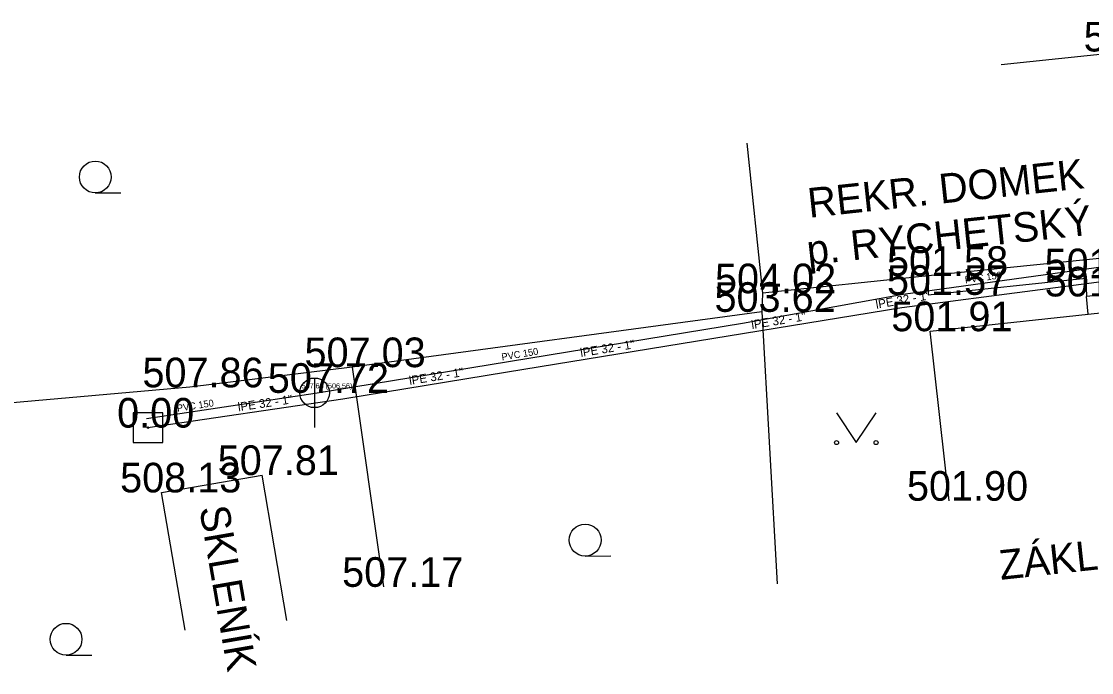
# Model space of a CAD drawing. Extents: x -669642 to -669119, y -1131006 to -1130466.
# Drawn here: x -669443.76 to -669416.67, y -1130783.3 to -1130766.82 of the extents above; entities that cross this region are included whole.
import ezdxf

# ---------------------------------------------------------------- set-up
doc = ezdxf.new("R2010")
doc.units = 0
for name, color, linetype in [('G_Bod_tecka', 7, 'Continuous'), ('G_Bod_vyska', 7, 'Continuous'), ('G_Breh_Teren', 7, 'Continuous'), ('G_Budovy_Objekty', 7, 'Continuous'), ('G_Plochy_zpevnene', 7, 'Continuous'), ('G_Ploty', 7, 'Continuous'), ('G_Poznamky_odkaz', 7, 'Continuous'), ('G_Site-kanalizace', 7, 'Continuous'), ('G_Site-Sachty_N', 7, 'Continuous'), ('G_Z_KANAL_podz_kotovane', 7, 'Continuous'), ('G_Z_VODA_podz_kotovane', 7, 'Continuous'), ('G_Zelen-Znacky', 7, 'Continuous'), ('Vrstva 12', 7, 'Continuous'), ('Vrstva 2', 7, 'Continuous'), ('Vrstva 26', 7, 'Continuous'), ('Vrstva 3', 7, 'Continuous'), ('Vrstva 4', 7, 'Continuous'), ('Vrstva 7', 7, 'Continuous'), ('Vrstva 8', 7, 'Continuous')]:
    doc.layers.add(name, color=color, linetype=linetype)

msp = doc.modelspace()

# ---------------------------------------------------------------- linework, layer by layer
at = {"layer": 'G_Bod_tecka'}
for p, q in [((-669420.81, -1130773.26), (-669420.81, -1130773.26)), ((-669416.82, -1130773.32), (-669416.82, -1130773.32)), ((-669425, -1130773.7), (-669425, -1130773.7)), ((-669420.81, -1130773.74), (-669420.81, -1130773.74)), ((-669416.8, -1130773.78), (-669416.8, -1130773.78)), ((-669425.02, -1130774.17), (-669425.02, -1130774.17)), ((-669420.76, -1130774.66), (-669420.76, -1130774.66)), ((-669435.39, -1130775.57), (-669435.39, -1130775.57)), ((-669439.5, -1130776.08), (-669439.5, -1130776.08)), ((-669436.34, -1130776.22), (-669436.34, -1130776.22)), ((-669440.56, -1130777.1), (-669440.56, -1130777.1)), ((-669437.67, -1130778.3), (-669437.67, -1130778.3)), ((-669440.22, -1130778.74), (-669440.22, -1130778.74)), ((-669420.28, -1130778.95), (-669420.28, -1130778.95)), ((-669434.6, -1130781.13), (-669434.6, -1130781.13))]:
    msp.add_line(p, q, dxfattribs=at)
at = {"layer": 'G_Breh_Teren'}
for points in [[(-669420.81, -1130773.26), (-669420.81, -1130773.74)], [(-669420.81, -1130773.74), (-669416.82, -1130773.32)], [(-669416.82, -1130773.32), (-669416.8, -1130773.78)], [(-669425, -1130773.7), (-669425.02, -1130774.17)], [(-669425.02, -1130774.17), (-669424.63, -1130781.05)]]:
    msp.add_lwpolyline(points, dxfattribs=at)
at = {"layer": 'G_Budovy_Objekty'}
for p, q in [((-669418.96, -1130767.91), (-669415.83, -1130767.58)), ((-669425.4, -1130769.9), (-669425, -1130773.7)), ((-669415.31, -1130772.7), (-669420.81, -1130773.26)), ((-669420.81, -1130773.26), (-669425, -1130773.7)), ((-669416.76, -1130774.23), (-669410.72, -1130773.58)), ((-669420.76, -1130774.66), (-669416.76, -1130774.23)), ((-669420.28, -1130778.95), (-669420.76, -1130774.66)), ((-669440.22, -1130778.74), (-669437.67, -1130778.3)), ((-669437.04, -1130781.98), (-669437.67, -1130778.3)), ((-669439.62, -1130782.23), (-669440.22, -1130778.74))]:
    msp.add_line(p, q, dxfattribs=at)
at = {"layer": 'G_Plochy_zpevnene'}
for points in [[(-669409.82, -1130773.1), (-669416.8, -1130773.78)], [(-669416.76, -1130774.23), (-669416.8, -1130773.78)]]:
    msp.add_lwpolyline(points, dxfattribs=at)
at = {"layer": 'G_Ploty'}
for p, q in [((-669425.02, -1130774.17), (-669435.39, -1130775.57)), ((-669435.39, -1130775.57), (-669439.5, -1130776.08)), ((-669435.39, -1130775.57), (-669434.6, -1130781.13)), ((-669439.5, -1130776.08), (-669456.1, -1130777.52))]:
    msp.add_line(p, q, dxfattribs=at)
at = {"layer": 'G_Site-kanalizace'}
msp.add_lwpolyline([(-669436.34, -1130775.845), (-669436.34, -1130777.095)], dxfattribs=at)
msp.add_circle((-669436.34, -1130776.22), 0.375, dxfattribs=at)
at = {"layer": 'G_Site-Sachty_N'}
msp.add_lwpolyline([(-669440.185, -1130777.475), (-669440.185, -1130776.725), (-669440.935, -1130776.725), (-669440.935, -1130777.475)], close=True, dxfattribs=at)
msp.add_circle((-669440.56, -1130777.1), 0.02, dxfattribs=at)
at = {"layer": 'G_Z_KANAL_podz_kotovane'}
msp.add_line((-669440.6, -1130776.87), (-669436.33, -1130776.23), dxfattribs=at)
msp.add_lwpolyline([(-669436.33, -1130776.23), (-669425.51, -1130774.46), (-669421.44, -1130773.72), (-669411.24, -1130772.31)], dxfattribs=at)
at = {"layer": 'G_Z_VODA_podz_kotovane'}
msp.add_lwpolyline([(-669440.56, -1130777.1), (-669435.63, -1130776.37), (-669431.46, -1130775.69), (-669421.48, -1130774.06), (-669410.97, -1130772.69), (-669404.93, -1130772.29), (-669397.66, -1130771.86), (-669392.19, -1130771.22)], dxfattribs=at)
at = {"layer": 'G_Zelen-Znacky'}
for points in [[(-669441.892, -1130771.16), (-669441.242, -1130771.157)], [(-669423.13, -1130776.73), (-669422.63, -1130777.48)], [(-669422.63, -1130777.48), (-669422.13, -1130776.73)], [(-669429.492, -1130780.35), (-669428.842, -1130780.347)], [(-669442.632, -1130782.86), (-669441.982, -1130782.857)]]:
    msp.add_lwpolyline(points, dxfattribs=at)
for centre, radius in [((-669441.892, -1130770.757), 0.403), ((-669423.13, -1130777.48), 0.05), ((-669422.13, -1130777.48), 0.05), ((-669429.492, -1130779.947), 0.403), ((-669442.632, -1130782.457), 0.403)]:
    msp.add_circle(centre, radius, dxfattribs=at)
at = {"layer": 'Vrstva 12'}
msp.add_line((-669440.6, -1130776.87), (-669436.33, -1130776.23), dxfattribs=at)
msp.add_lwpolyline([(-669436.33, -1130776.23), (-669425.51, -1130774.46), (-669421.44, -1130773.72), (-669411.24, -1130772.31)], dxfattribs=at)
at = {"layer": 'Vrstva 26'}
msp.add_lwpolyline([(-669440.56, -1130777.1), (-669435.63, -1130776.37), (-669431.46, -1130775.69), (-669421.48, -1130774.06), (-669410.97, -1130772.69), (-669404.93, -1130772.29), (-669397.66, -1130771.86), (-669392.19, -1130771.22)], dxfattribs=at)
at = {"layer": 'Vrstva 7'}
msp.add_line((-669440.56, -1130777.1), (-669440.56, -1130777.1), dxfattribs=at)
at = {"layer": 'Vrstva 8'}
msp.add_line((-669436.33, -1130776.23), (-669436.33, -1130776.23), dxfattribs=at)

# ---------------------------------------------------------------- texts
at = {"layer": 'G_Bod_vyska'}
for s, p in [('501.23', (-669416.874, -1130767.58)), ('501.58', (-669421.854, -1130773.26)), ('501.35', (-669417.864, -1130773.32)), ('504.02', (-669426.207, -1130773.7)), ('501.57', (-669421.854, -1130773.74)), ('501.96', (-669417.86, -1130773.78)), ('503.62', (-669426.219, -1130774.17)), ('501.91', (-669421.744, -1130774.66)), ('507.03', (-669436.597, -1130775.57)), ('507.86', (-669440.699, -1130776.08)), ('507.72', (-669437.526, -1130776.22)), ('0.00', (-669441.34, -1130777.1)), ('507.81', (-669438.794, -1130778.3)), ('508.13', (-669441.264, -1130778.74)), ('501.90', (-669421.348, -1130778.95)), ('507.17', (-669435.644, -1130781.13))]:
    msp.add_text(s, height=0.75, dxfattribs=at).set_placement(p)
at = {"layer": 'G_Poznamky_odkaz'}
for s, rotation, p in [('REKR. DOMEK', 6.1452, (-669423.82, -1130771.791)), ('p. RYCHETSKÝ', 6.1452, (-669423.844, -1130772.988)), ('SKLENÍK', 279.7951, (-669439.262, -1130779.137)), ('ZÁKLAD. DESKA', 6.1452, (-669418.974, -1130780.955))]:
    msp.add_text(s, height=0.75, rotation=rotation, dxfattribs=at).set_placement(p)
at = {"layer": 'Vrstva 2'}
msp.add_text('507.68 (506.56)', height=0.13163, dxfattribs=at).set_placement((-669436.669, -1130776.108))
at = {"layer": 'Vrstva 3'}
for rotation, p in [(7.8754, (-669419.87, -1130773.45)), (9.289, (-669431.595, -1130775.402)), (8.5341, (-669439.812, -1130776.698))]:
    msp.add_text('PVC 150', height=0.1755, rotation=rotation, dxfattribs=at).set_placement(p)
at = {"layer": 'Vrstva 4'}
for rotation, p in [(9.9697, (-669422.119, -1130774.093)), (9.2572, (-669425.268, -1130774.607)), (9.2466, (-669429.599, -1130775.314)), (9.2572, (-669433.931, -1130776.021)), (8.4266, (-669438.267, -1130776.689))]:
    msp.add_text('lPE 32 - 1"', height=0.21938, rotation=rotation, dxfattribs=at).set_placement(p)

doc.saveas('drawing.dxf')
